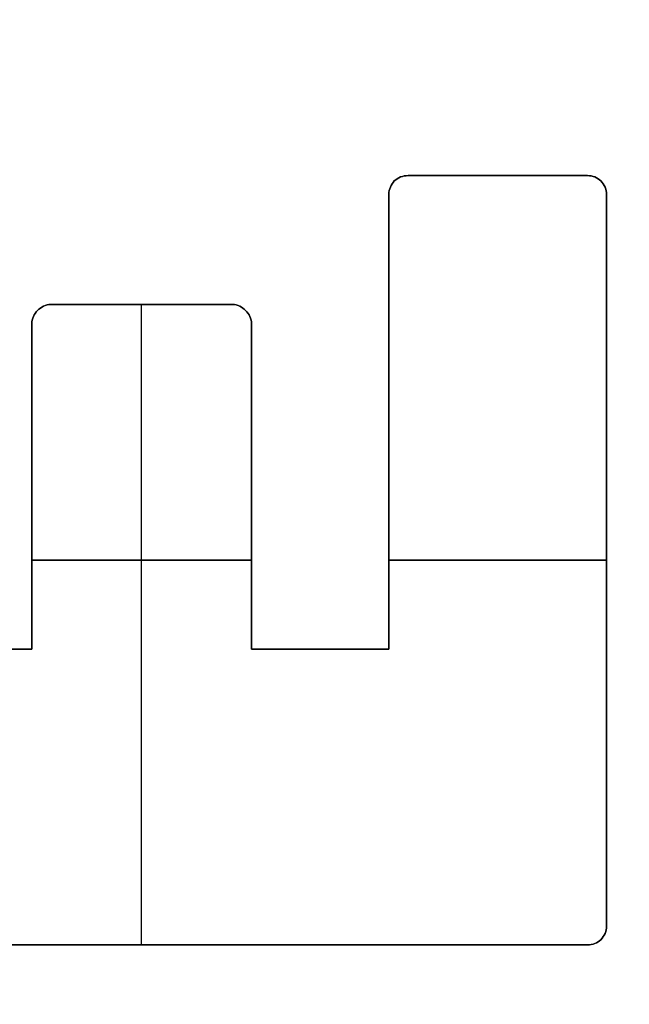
# Model space of a CAD drawing. Header units: millimetres. Extents: x -661 to 720, y -255 to 255.
# Tile 640 of 656: x -469.63 to -467.95, y -24.35 to -21.64. Entities that reach past the tile are written whole.
import ezdxf

# ---------------------------------------------------------------- set-up
doc = ezdxf.new("R2010")
doc.units = ezdxf.units.MM
doc.layers.add('Floreana 120', color=18, linetype='Continuous', true_color=0x000000)

msp = doc.modelspace()

# ---------------------------------------------------------------- linework, layer by layer
at = {"layer": 'Floreana 120', "color": 253, "true_color": 0x97aaae}
for p, q in [((-468.5603, -22.0645, -0.15), (-468.0664, -22.0645, -0.15)), ((-468.5603, -22.0645, -0.15), (-468.0664, -22.0645, -0.15)), ((-468.3134, -22.0645, -0.2), (-468.3134, -22.0645, -0.1)), ((-468.3134, -22.0645, -0.2), (-468.3134, -22.0645, -0.1)), ((-468.6132, -22.116, -0.15), (-468.6132, -23.368, -0.15)), ((-468.6132, -22.116, -0.15), (-468.6132, -23.368, -0.15)), ((-468.0144, -24.1312, -0.15), (-468.0144, -22.116, -0.15)), ((-468.0144, -24.1312, -0.15), (-468.0144, -22.116, -0.15)), ((-469.5432, -22.4195, -0.15), (-469.2934, -22.4195, -0.15)), ((-469.5432, -22.4195, -0.15), (-469.2934, -22.4195, -0.15)), ((-469.4183, -22.4195, -0.2), (-469.4183, -22.4195, -0.1)), ((-469.4183, -22.4195, -0.2), (-469.4183, -22.4195, -0.1)), ((-469.2936, -24.1829, -0.2), (-469.2936, -22.4195, -0.2)), ((-469.2936, -24.1829, -0.1), (-469.2936, -22.4195, -0.1)), ((-469.2936, -24.1829, -0.2), (-469.2936, -22.4195, -0.2)), ((-469.2936, -24.1829, -0.1), (-469.2936, -22.4195, -0.1)), ((-469.2934, -22.4195, -0.15), (-469.0436, -22.4195, -0.15)), ((-469.2934, -22.4195, -0.15), (-469.0436, -22.4195, -0.15)), ((-469.1685, -22.4195, -0.2), (-469.1685, -22.4195, -0.1)), ((-469.1685, -22.4195, -0.2), (-469.1685, -22.4195, -0.1)), ((-469.5954, -22.4723, -0.15), (-469.5954, -23.368, -0.15)), ((-469.5954, -22.4723, -0.15), (-469.5954, -23.368, -0.15)), ((-468.9911, -23.368, -0.15), (-468.9911, -22.4723, -0.15)), ((-468.9911, -23.368, -0.15), (-468.9911, -22.4723, -0.15)), ((-468.6132, -22.742, -0.2), (-468.6132, -22.742, -0.1)), ((-468.6132, -22.742, -0.2), (-468.6132, -22.742, -0.1)), ((-469.5954, -22.9201, -0.2), (-469.5954, -22.9201, -0.1)), ((-469.5954, -22.9201, -0.2), (-469.5954, -22.9201, -0.1)), ((-468.9911, -22.9201, -0.2), (-468.9911, -22.9201, -0.1)), ((-468.9911, -22.9201, -0.2), (-468.9911, -22.9201, -0.1)), ((-468.9911, -23.1237, -0.2), (-469.5954, -23.1237, -0.2)), ((-469.5954, -23.1237, -0.1), (-468.9911, -23.1237, -0.1)), ((-468.9911, -23.1237, -0.2), (-469.5954, -23.1237, -0.2)), ((-469.5954, -23.1237, -0.1), (-468.9911, -23.1237, -0.1)), ((-468.0144, -23.1237, -0.2), (-468.6132, -23.1237, -0.2)), ((-468.6132, -23.1237, -0.1), (-468.0144, -23.1237, -0.1)), ((-468.0144, -23.1237, -0.2), (-468.6132, -23.1237, -0.2)), ((-468.6132, -23.1237, -0.1), (-468.0144, -23.1237, -0.1)), ((-468.0144, -23.1236, -0.2), (-468.0144, -23.1236, -0.1)), ((-468.0144, -23.1236, -0.2), (-468.0144, -23.1236, -0.1)), ((-469.9736, -23.368, -0.15), (-469.5954, -23.368, -0.15)), ((-469.9736, -23.368, -0.15), (-469.5954, -23.368, -0.15)), ((-468.9911, -23.368, -0.15), (-468.6132, -23.368, -0.15)), ((-468.9911, -23.368, -0.15), (-468.6132, -23.368, -0.15)), ((-468.8021, -23.368, -0.2), (-468.8021, -23.368, -0.1)), ((-468.8021, -23.368, -0.2), (-468.8021, -23.368, -0.1)), ((-470.5205, -24.1829, -0.15), (-469.2934, -24.1829, -0.15)), ((-470.5205, -24.1829, -0.15), (-469.2934, -24.1829, -0.15)), ((-469.2934, -24.1829, -0.15), (-468.0664, -24.1829, -0.15)), ((-469.2934, -24.1829, -0.15), (-468.0664, -24.1829, -0.15)), ((-468.6799, -24.1829, -0.1), (-468.6799, -24.1829, -0.2)), ((-468.6799, -24.1829, -0.1), (-468.6799, -24.1829, -0.2))]:
    msp.add_line(p, q, dxfattribs=at)
at = {"layer": 'Floreana 120', "color": 250, "true_color": 0x282421}
for points, knots in [([(-652.0296, -251, 10), (-475.5296, -251, 10), (-299.0296, -251, 10), (-294.0296, -251, 10), (-294.0296, -246, 10), (-294.0296, 0, 10), (-294.0296, 246, 10), (-294.0296, 251, 10), (-299.0296, 251, 10), (-475.5296, 251, 10), (-652.0296, 251, 10), (-657.0296, 251, 10), (-657.0296, 246, 10), (-657.0296, 0, 10), (-657.0296, -246, 10), (-657.0296, -251, 10), (-652.0296, -251, 10)], [0, 0, 0, 353, 353, 363, 363, 855, 855, 865, 865, 1218, 1218, 1228, 1228, 1720, 1720, 1730, 1730, 1730]), ([(-294.0296, 246), (-294.0296, 0), (-294.0296, -246), (-294.0296, -251), (-299.0296, -251), (-475.5296, -251), (-652.0296, -251), (-657.0296, -251), (-657.0296, -246), (-657.0296, 0), (-657.0296, 246), (-657.0296, 251), (-652.0296, 251), (-475.5296, 251), (-299.0296, 251), (-294.0296, 251), (-294.0296, 246)], [0, 0, 0, 492, 492, 502, 502, 855, 855, 865, 865, 1357, 1357, 1367, 1367, 1720, 1720, 1730, 1730, 1730])]:
    msp.add_rational_spline(points, [1, 1, 1, 0.707106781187, 1, 1, 1, 0.707106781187, 1, 1, 1, 0.707106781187, 1, 1, 1, 0.707106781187, 1], degree=2, knots=knots, dxfattribs=at)
at = {"layer": 'Floreana 120', "color": 253, "true_color": 0x97aaae}
for points in [[(-482.5296, -39.5), (-475.5296, -39.5), (-468.5296, -39.5), (-465.5296, -39.5), (-465.5296, -36.5), (-465.5296, 0), (-465.5296, 36.5), (-465.5296, 39.5), (-468.5296, 39.5), (-475.5296, 39.5), (-482.5296, 39.5), (-485.5296, 39.5), (-485.5296, 36.5), (-485.5296, 0), (-485.5296, -36.5), (-485.5296, -39.5), (-482.5296, -39.5)], [(-468.5296, -39.5, -0.1), (-475.5296, -39.5, -0.1), (-482.5296, -39.5, -0.1), (-485.5296, -39.5, -0.1), (-485.5296, -36.5, -0.1), (-485.5296, 0, -0.1), (-485.5296, 36.5, -0.1), (-485.5296, 39.5, -0.1), (-482.5296, 39.5, -0.1), (-475.5296, 39.5, -0.1), (-468.5296, 39.5, -0.1), (-465.5296, 39.5, -0.1), (-465.5296, 36.5, -0.1), (-465.5296, 0, -0.1), (-465.5296, -36.5, -0.1), (-465.5296, -39.5, -0.1), (-468.5296, -39.5, -0.1)]]:
    msp.add_rational_spline(points, [1, 1, 1, 0.707106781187, 1, 1, 1, 0.707106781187, 1, 1, 1, 0.707106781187, 1, 1, 1, 0.707106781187, 1], degree=2, knots=[0, 0, 0, 14, 14, 20, 20, 93, 93, 99, 99, 113, 113, 119, 119, 192, 192, 198, 198, 198], dxfattribs=at)
for points, knots in [([(-470.5727, -24.1312, -0.2), (-470.5727, -23.4595, -0.2), (-470.5727, -22.7878, -0.2), (-470.5727, -22.116, -0.2), (-470.5727, -22.1033, -0.2), (-470.5681, -22.0895, -0.2), (-470.5574, -22.0793, -0.2), (-470.5483, -22.0697, -0.2), (-470.5348, -22.0645, -0.2), (-470.5205, -22.0645, -0.2), (-470.3556, -22.0645, -0.2), (-470.1906, -22.0645, -0.2), (-470.0257, -22.0645, -0.2), (-470.0122, -22.0645, -0.2), (-469.9988, -22.0697, -0.2), (-469.9888, -22.0793, -0.2), (-469.9798, -22.0895, -0.2), (-469.9736, -22.1033, -0.2), (-469.9736, -22.116, -0.2), (-469.9736, -22.5334, -0.2), (-469.9736, -22.9507, -0.2), (-469.9736, -23.368, -0.2), (-469.8475, -23.368, -0.2), (-469.7215, -23.368, -0.2), (-469.5954, -23.368, -0.2), (-469.5954, -23.0694, -0.2), (-469.5954, -22.7708, -0.2), (-469.5954, -22.4723, -0.2), (-469.5954, -22.4585, -0.2), (-469.5895, -22.4457, -0.2), (-469.58, -22.4363, -0.2), (-469.5699, -22.4256, -0.2), (-469.5575, -22.4195, -0.2), (-469.5432, -22.4195, -0.2), (-469.4599, -22.4195, -0.2), (-469.3767, -22.4195, -0.2), (-469.2934, -22.4195, -0.2), (-469.2101, -22.4195, -0.2), (-469.1269, -22.4195, -0.2), (-469.0436, -22.4195, -0.2), (-469.0293, -22.4195, -0.2), (-469.0162, -22.4256, -0.2), (-469.0075, -22.4363, -0.2), (-468.9973, -22.4457, -0.2), (-468.9911, -22.4585, -0.2), (-468.9911, -22.4723, -0.2), (-468.9911, -22.7708, -0.2), (-468.9911, -23.0694, -0.2), (-468.9911, -23.368, -0.2), (-468.8651, -23.368, -0.2), (-468.7391, -23.368, -0.2), (-468.6132, -23.368, -0.2), (-468.6132, -22.9507, -0.2), (-468.6132, -22.5334, -0.2), (-468.6132, -22.116, -0.2), (-468.6132, -22.1023, -0.2), (-468.607, -22.0895, -0.2), (-468.5982, -22.0793, -0.2), (-468.588, -22.0697, -0.2), (-468.5749, -22.0645, -0.2), (-468.5603, -22.0645, -0.2), (-468.3957, -22.0645, -0.2), (-468.2311, -22.0645, -0.2), (-468.0664, -22.0645, -0.2), (-468.0527, -22.0645, -0.2), (-468.0387, -22.0697, -0.2), (-468.0301, -22.0793, -0.2), (-468.0198, -22.0895, -0.2), (-468.0144, -22.1033, -0.2), (-468.0144, -22.116, -0.2), (-468.0144, -22.7878, -0.2), (-468.0144, -23.4595, -0.2), (-468.0144, -24.1312, -0.2), (-468.0144, -24.1449, -0.2), (-468.0198, -24.1576, -0.2), (-468.0301, -24.1686, -0.2), (-468.0387, -24.1774, -0.2), (-468.0527, -24.1829, -0.2), (-468.0664, -24.1829, -0.2), (-468.4754, -24.1829, -0.2), (-468.8844, -24.1829, -0.2), (-469.2934, -24.1829, -0.2), (-469.7025, -24.1829, -0.2), (-470.1115, -24.1829, -0.2), (-470.5205, -24.1829, -0.2), (-470.5348, -24.1829, -0.2), (-470.5483, -24.1774, -0.2), (-470.5574, -24.1686, -0.2), (-470.5681, -24.1576, -0.2), (-470.5727, -24.1449, -0.2), (-470.5727, -24.1312, -0.2)], [0, 0, 0, 0, 2.01521, 2.01521, 2.01521, 2.057243, 2.057243, 2.057243, 2.099217, 2.099217, 2.099217, 2.594106, 2.594106, 2.594106, 2.635824, 2.635824, 2.635824, 2.677229, 2.677229, 2.677229, 3.929178, 3.929178, 3.929178, 4.30745, 4.30745, 4.30745, 5.203175, 5.203175, 5.203175, 5.244382, 5.244382, 5.244382, 5.287212, 5.287212, 5.287212, 5.536981, 5.536981, 5.536981, 5.786751, 5.786751, 5.786751, 5.829289, 5.829289, 5.829289, 5.871139, 5.871139, 5.871139, 6.766864, 6.766864, 6.766864, 7.144792, 7.144792, 7.144792, 8.39674, 8.39674, 8.39674, 8.438129, 8.438129, 8.438129, 8.480857, 8.480857, 8.480857, 8.974712, 8.974712, 8.974712, 9.016303, 9.016303, 9.016303, 9.058324, 9.058324, 9.058324, 11.073533, 11.073533, 11.073533, 11.116073, 11.116073, 11.116073, 11.157158, 11.157158, 11.157158, 12.38413, 12.38413, 12.38413, 13.611274, 13.611274, 13.611274, 13.652763, 13.652763, 13.652763, 13.695289, 13.695289, 13.695289, 13.695289]), ([(-470.5727, -24.1312, -0.1), (-470.5727, -24.1449, -0.1), (-470.5681, -24.1576, -0.1), (-470.5574, -24.1686, -0.1), (-470.5483, -24.1774, -0.1), (-470.5348, -24.1829, -0.1), (-470.5205, -24.1829, -0.1), (-470.1115, -24.1829, -0.1), (-469.7025, -24.1829, -0.1), (-469.2934, -24.1829, -0.1), (-468.8844, -24.1829, -0.1), (-468.4754, -24.1829, -0.1), (-468.0664, -24.1829, -0.1), (-468.0527, -24.1829, -0.1), (-468.0387, -24.1774, -0.1), (-468.0301, -24.1686, -0.1), (-468.0198, -24.1576, -0.1), (-468.0144, -24.1449, -0.1), (-468.0144, -24.1312, -0.1), (-468.0144, -23.4595, -0.1), (-468.0144, -22.7878, -0.1), (-468.0144, -22.116, -0.1), (-468.0144, -22.1033, -0.1), (-468.0198, -22.0895, -0.1), (-468.0301, -22.0793, -0.1), (-468.0387, -22.0697, -0.1), (-468.0527, -22.0645, -0.1), (-468.0664, -22.0645, -0.1), (-468.2311, -22.0645, -0.1), (-468.3957, -22.0645, -0.1), (-468.5603, -22.0645, -0.1), (-468.5749, -22.0645, -0.1), (-468.588, -22.0697, -0.1), (-468.5982, -22.0793, -0.1), (-468.607, -22.0895, -0.1), (-468.6132, -22.1023, -0.1), (-468.6132, -22.116, -0.1), (-468.6132, -22.5334, -0.1), (-468.6132, -22.9507, -0.1), (-468.6132, -23.368, -0.1), (-468.7391, -23.368, -0.1), (-468.8651, -23.368, -0.1), (-468.9911, -23.368, -0.1), (-468.9911, -23.0694, -0.1), (-468.9911, -22.7708, -0.1), (-468.9911, -22.4723, -0.1), (-468.9911, -22.4585, -0.1), (-468.9973, -22.4457, -0.1), (-469.0075, -22.4363, -0.1), (-469.0162, -22.4256, -0.1), (-469.0293, -22.4195, -0.1), (-469.0436, -22.4195, -0.1), (-469.1269, -22.4195, -0.1), (-469.2101, -22.4195, -0.1), (-469.2934, -22.4195, -0.1), (-469.3767, -22.4195, -0.1), (-469.4599, -22.4195, -0.1), (-469.5432, -22.4195, -0.1), (-469.5575, -22.4195, -0.1), (-469.5699, -22.4256, -0.1), (-469.58, -22.4363, -0.1), (-469.5895, -22.4457, -0.1), (-469.5954, -22.4585, -0.1), (-469.5954, -22.4723, -0.1), (-469.5954, -22.7708, -0.1), (-469.5954, -23.0694, -0.1), (-469.5954, -23.368, -0.1), (-469.7215, -23.368, -0.1), (-469.8475, -23.368, -0.1), (-469.9736, -23.368, -0.1), (-469.9736, -22.9507, -0.1), (-469.9736, -22.5334, -0.1), (-469.9736, -22.116, -0.1), (-469.9736, -22.1033, -0.1), (-469.9798, -22.0895, -0.1), (-469.9888, -22.0793, -0.1), (-469.9988, -22.0697, -0.1), (-470.0122, -22.0645, -0.1), (-470.0257, -22.0645, -0.1), (-470.1906, -22.0645, -0.1), (-470.3556, -22.0645, -0.1), (-470.5205, -22.0645, -0.1), (-470.5348, -22.0645, -0.1), (-470.5483, -22.0697, -0.1), (-470.5574, -22.0793, -0.1), (-470.5681, -22.0895, -0.1), (-470.5727, -22.1033, -0.1), (-470.5727, -22.116, -0.1), (-470.5727, -22.7878, -0.1), (-470.5727, -23.4595, -0.1), (-470.5727, -24.1312, -0.1)], [0, 0, 0, 0, 0.042526, 0.042526, 0.042526, 0.084016, 0.084016, 0.084016, 1.311159, 1.311159, 1.311159, 2.538131, 2.538131, 2.538131, 2.579216, 2.579216, 2.579216, 2.621756, 2.621756, 2.621756, 4.636966, 4.636966, 4.636966, 4.678986, 4.678986, 4.678986, 4.720577, 4.720577, 4.720577, 5.214432, 5.214432, 5.214432, 5.25716, 5.25716, 5.25716, 5.298549, 5.298549, 5.298549, 6.550498, 6.550498, 6.550498, 6.928425, 6.928425, 6.928425, 7.82415, 7.82415, 7.82415, 7.866, 7.866, 7.866, 7.908539, 7.908539, 7.908539, 8.158308, 8.158308, 8.158308, 8.408078, 8.408078, 8.408078, 8.450908, 8.450908, 8.450908, 8.492114, 8.492114, 8.492114, 9.38784, 9.38784, 9.38784, 9.766111, 9.766111, 9.766111, 11.01806, 11.01806, 11.01806, 11.059465, 11.059465, 11.059465, 11.101184, 11.101184, 11.101184, 11.596072, 11.596072, 11.596072, 11.638046, 11.638046, 11.638046, 11.680079, 11.680079, 11.680079, 13.695289, 13.695289, 13.695289, 13.695289]), ([(-470.5727, -24.1312, -0.2), (-470.5727, -23.4595, -0.2), (-470.5727, -22.7878, -0.2), (-470.5727, -22.116, -0.2), (-470.5727, -22.1033, -0.2), (-470.5681, -22.0895, -0.2), (-470.5574, -22.0793, -0.2), (-470.5483, -22.0697, -0.2), (-470.5348, -22.0645, -0.2), (-470.5205, -22.0645, -0.2), (-470.3556, -22.0645, -0.2), (-470.1906, -22.0645, -0.2), (-470.0257, -22.0645, -0.2), (-470.0122, -22.0645, -0.2), (-469.9988, -22.0697, -0.2), (-469.9888, -22.0793, -0.2), (-469.9798, -22.0895, -0.2), (-469.9736, -22.1033, -0.2), (-469.9736, -22.116, -0.2), (-469.9736, -22.5334, -0.2), (-469.9736, -22.9507, -0.2), (-469.9736, -23.368, -0.2), (-469.8475, -23.368, -0.2), (-469.7215, -23.368, -0.2), (-469.5954, -23.368, -0.2), (-469.5954, -23.0694, -0.2), (-469.5954, -22.7708, -0.2), (-469.5954, -22.4723, -0.2), (-469.5954, -22.4585, -0.2), (-469.5895, -22.4457, -0.2), (-469.58, -22.4363, -0.2), (-469.5699, -22.4256, -0.2), (-469.5575, -22.4195, -0.2), (-469.5432, -22.4195, -0.2), (-469.4599, -22.4195, -0.2), (-469.3767, -22.4195, -0.2), (-469.2934, -22.4195, -0.2), (-469.2101, -22.4195, -0.2), (-469.1269, -22.4195, -0.2), (-469.0436, -22.4195, -0.2), (-469.0293, -22.4195, -0.2), (-469.0162, -22.4256, -0.2), (-469.0075, -22.4363, -0.2), (-468.9973, -22.4457, -0.2), (-468.9911, -22.4585, -0.2), (-468.9911, -22.4723, -0.2), (-468.9911, -22.7708, -0.2), (-468.9911, -23.0694, -0.2), (-468.9911, -23.368, -0.2), (-468.8651, -23.368, -0.2), (-468.7391, -23.368, -0.2), (-468.6132, -23.368, -0.2), (-468.6132, -22.9507, -0.2), (-468.6132, -22.5334, -0.2), (-468.6132, -22.116, -0.2), (-468.6132, -22.1023, -0.2), (-468.607, -22.0895, -0.2), (-468.5982, -22.0793, -0.2), (-468.588, -22.0697, -0.2), (-468.5749, -22.0645, -0.2), (-468.5603, -22.0645, -0.2), (-468.3957, -22.0645, -0.2), (-468.2311, -22.0645, -0.2), (-468.0664, -22.0645, -0.2), (-468.0527, -22.0645, -0.2), (-468.0387, -22.0697, -0.2), (-468.0301, -22.0793, -0.2), (-468.0198, -22.0895, -0.2), (-468.0144, -22.1033, -0.2), (-468.0144, -22.116, -0.2), (-468.0144, -22.7878, -0.2), (-468.0144, -23.4595, -0.2), (-468.0144, -24.1312, -0.2), (-468.0144, -24.1449, -0.2), (-468.0198, -24.1576, -0.2), (-468.0301, -24.1686, -0.2), (-468.0387, -24.1774, -0.2), (-468.0527, -24.1829, -0.2), (-468.0664, -24.1829, -0.2), (-468.4754, -24.1829, -0.2), (-468.8844, -24.1829, -0.2), (-469.2934, -24.1829, -0.2), (-469.7025, -24.1829, -0.2), (-470.1115, -24.1829, -0.2), (-470.5205, -24.1829, -0.2), (-470.5348, -24.1829, -0.2), (-470.5483, -24.1774, -0.2), (-470.5574, -24.1686, -0.2), (-470.5681, -24.1576, -0.2), (-470.5727, -24.1449, -0.2), (-470.5727, -24.1312, -0.2)], [0, 0, 0, 0, 2.01521, 2.01521, 2.01521, 2.057243, 2.057243, 2.057243, 2.099217, 2.099217, 2.099217, 2.594106, 2.594106, 2.594106, 2.635824, 2.635824, 2.635824, 2.677229, 2.677229, 2.677229, 3.929178, 3.929178, 3.929178, 4.30745, 4.30745, 4.30745, 5.203175, 5.203175, 5.203175, 5.244382, 5.244382, 5.244382, 5.287212, 5.287212, 5.287212, 5.536981, 5.536981, 5.536981, 5.786751, 5.786751, 5.786751, 5.829289, 5.829289, 5.829289, 5.871139, 5.871139, 5.871139, 6.766864, 6.766864, 6.766864, 7.144792, 7.144792, 7.144792, 8.39674, 8.39674, 8.39674, 8.438129, 8.438129, 8.438129, 8.480857, 8.480857, 8.480857, 8.974712, 8.974712, 8.974712, 9.016303, 9.016303, 9.016303, 9.058324, 9.058324, 9.058324, 11.073533, 11.073533, 11.073533, 11.116073, 11.116073, 11.116073, 11.157158, 11.157158, 11.157158, 12.38413, 12.38413, 12.38413, 13.611274, 13.611274, 13.611274, 13.652763, 13.652763, 13.652763, 13.695289, 13.695289, 13.695289, 13.695289]), ([(-470.5727, -24.1312, -0.1), (-470.5727, -24.1449, -0.1), (-470.5681, -24.1576, -0.1), (-470.5574, -24.1686, -0.1), (-470.5483, -24.1774, -0.1), (-470.5348, -24.1829, -0.1), (-470.5205, -24.1829, -0.1), (-470.1115, -24.1829, -0.1), (-469.7025, -24.1829, -0.1), (-469.2934, -24.1829, -0.1), (-468.8844, -24.1829, -0.1), (-468.4754, -24.1829, -0.1), (-468.0664, -24.1829, -0.1), (-468.0527, -24.1829, -0.1), (-468.0387, -24.1774, -0.1), (-468.0301, -24.1686, -0.1), (-468.0198, -24.1576, -0.1), (-468.0144, -24.1449, -0.1), (-468.0144, -24.1312, -0.1), (-468.0144, -23.4595, -0.1), (-468.0144, -22.7878, -0.1), (-468.0144, -22.116, -0.1), (-468.0144, -22.1033, -0.1), (-468.0198, -22.0895, -0.1), (-468.0301, -22.0793, -0.1), (-468.0387, -22.0697, -0.1), (-468.0527, -22.0645, -0.1), (-468.0664, -22.0645, -0.1), (-468.2311, -22.0645, -0.1), (-468.3957, -22.0645, -0.1), (-468.5603, -22.0645, -0.1), (-468.5749, -22.0645, -0.1), (-468.588, -22.0697, -0.1), (-468.5982, -22.0793, -0.1), (-468.607, -22.0895, -0.1), (-468.6132, -22.1023, -0.1), (-468.6132, -22.116, -0.1), (-468.6132, -22.5334, -0.1), (-468.6132, -22.9507, -0.1), (-468.6132, -23.368, -0.1), (-468.7391, -23.368, -0.1), (-468.8651, -23.368, -0.1), (-468.9911, -23.368, -0.1), (-468.9911, -23.0694, -0.1), (-468.9911, -22.7708, -0.1), (-468.9911, -22.4723, -0.1), (-468.9911, -22.4585, -0.1), (-468.9973, -22.4457, -0.1), (-469.0075, -22.4363, -0.1), (-469.0162, -22.4256, -0.1), (-469.0293, -22.4195, -0.1), (-469.0436, -22.4195, -0.1), (-469.1269, -22.4195, -0.1), (-469.2101, -22.4195, -0.1), (-469.2934, -22.4195, -0.1), (-469.3767, -22.4195, -0.1), (-469.4599, -22.4195, -0.1), (-469.5432, -22.4195, -0.1), (-469.5575, -22.4195, -0.1), (-469.5699, -22.4256, -0.1), (-469.58, -22.4363, -0.1), (-469.5895, -22.4457, -0.1), (-469.5954, -22.4585, -0.1), (-469.5954, -22.4723, -0.1), (-469.5954, -22.7708, -0.1), (-469.5954, -23.0694, -0.1), (-469.5954, -23.368, -0.1), (-469.7215, -23.368, -0.1), (-469.8475, -23.368, -0.1), (-469.9736, -23.368, -0.1), (-469.9736, -22.9507, -0.1), (-469.9736, -22.5334, -0.1), (-469.9736, -22.116, -0.1), (-469.9736, -22.1033, -0.1), (-469.9798, -22.0895, -0.1), (-469.9888, -22.0793, -0.1), (-469.9988, -22.0697, -0.1), (-470.0122, -22.0645, -0.1), (-470.0257, -22.0645, -0.1), (-470.1906, -22.0645, -0.1), (-470.3556, -22.0645, -0.1), (-470.5205, -22.0645, -0.1), (-470.5348, -22.0645, -0.1), (-470.5483, -22.0697, -0.1), (-470.5574, -22.0793, -0.1), (-470.5681, -22.0895, -0.1), (-470.5727, -22.1033, -0.1), (-470.5727, -22.116, -0.1), (-470.5727, -22.7878, -0.1), (-470.5727, -23.4595, -0.1), (-470.5727, -24.1312, -0.1)], [0, 0, 0, 0, 0.042526, 0.042526, 0.042526, 0.084016, 0.084016, 0.084016, 1.311159, 1.311159, 1.311159, 2.538131, 2.538131, 2.538131, 2.579216, 2.579216, 2.579216, 2.621756, 2.621756, 2.621756, 4.636966, 4.636966, 4.636966, 4.678986, 4.678986, 4.678986, 4.720577, 4.720577, 4.720577, 5.214432, 5.214432, 5.214432, 5.25716, 5.25716, 5.25716, 5.298549, 5.298549, 5.298549, 6.550498, 6.550498, 6.550498, 6.928425, 6.928425, 6.928425, 7.82415, 7.82415, 7.82415, 7.866, 7.866, 7.866, 7.908539, 7.908539, 7.908539, 8.158308, 8.158308, 8.158308, 8.408078, 8.408078, 8.408078, 8.450908, 8.450908, 8.450908, 8.492114, 8.492114, 8.492114, 9.38784, 9.38784, 9.38784, 9.766111, 9.766111, 9.766111, 11.01806, 11.01806, 11.01806, 11.059465, 11.059465, 11.059465, 11.101184, 11.101184, 11.101184, 11.596072, 11.596072, 11.596072, 11.638046, 11.638046, 11.638046, 11.680079, 11.680079, 11.680079, 13.695289, 13.695289, 13.695289, 13.695289])]:
    msp.add_open_spline(points, degree=3, knots=knots, dxfattribs=at)
for points, degree in [([(-468.5603, -22.0645, -0.2), (-468.5749, -22.0645, -0.2), (-468.588, -22.0697, -0.2), (-468.5982, -22.0793, -0.2)], 3), ([(-468.5982, -22.0793, -0.1), (-468.588, -22.0697, -0.1), (-468.5749, -22.0645, -0.1), (-468.5603, -22.0645, -0.1)], 3), ([(-468.5603, -22.0645, -0.15), (-468.5749, -22.0645, -0.15), (-468.588, -22.0697, -0.15), (-468.5982, -22.0793, -0.15)], 3), ([(-468.5603, -22.0645, -0.2), (-468.5749, -22.0645, -0.2), (-468.588, -22.0697, -0.2), (-468.5982, -22.0793, -0.2)], 3), ([(-468.5982, -22.0793, -0.1), (-468.588, -22.0697, -0.1), (-468.5749, -22.0645, -0.1), (-468.5603, -22.0645, -0.1)], 3), ([(-468.5603, -22.0645, -0.15), (-468.5749, -22.0645, -0.15), (-468.588, -22.0697, -0.15), (-468.5982, -22.0793, -0.15)], 3), ([(-468.5809, -22.0683, -0.1), (-468.5809, -22.0683, -0.15), (-468.5809, -22.0683, -0.2)], 2), ([(-468.5809, -22.0683, -0.1), (-468.5809, -22.0683, -0.15), (-468.5809, -22.0683, -0.2)], 2), ([(-468.5603, -22.0645, -0.1), (-468.5603, -22.0645, -0.15), (-468.5603, -22.0645, -0.2)], 2), ([(-468.5603, -22.0645, -0.1), (-468.5603, -22.0645, -0.15), (-468.5603, -22.0645, -0.2)], 2), ([(-468.0664, -22.0645, -0.2), (-468.3134, -22.0645, -0.2), (-468.5603, -22.0645, -0.2)], 2), ([(-468.5603, -22.0645, -0.2), (-468.5603, -22.0645, -0.15), (-468.5603, -22.0645, -0.1)], 2), ([(-468.5603, -22.0645, -0.1), (-468.3134, -22.0645, -0.1), (-468.0664, -22.0645, -0.1)], 2), ([(-468.0664, -22.0645, -0.2), (-468.3134, -22.0645, -0.2), (-468.5603, -22.0645, -0.2)], 2), ([(-468.5603, -22.0645, -0.2), (-468.5603, -22.0645, -0.15), (-468.5603, -22.0645, -0.1)], 2), ([(-468.5603, -22.0645, -0.1), (-468.3134, -22.0645, -0.1), (-468.0664, -22.0645, -0.1)], 2), ([(-468.0301, -22.0793, -0.2), (-468.0387, -22.0697, -0.2), (-468.0527, -22.0645, -0.2), (-468.0664, -22.0645, -0.2)], 3), ([(-468.0664, -22.0645, -0.2), (-468.0664, -22.0645, -0.15), (-468.0664, -22.0645, -0.1)], 2), ([(-468.0664, -22.0645, -0.1), (-468.0527, -22.0645, -0.1), (-468.0387, -22.0697, -0.1), (-468.0301, -22.0793, -0.1)], 3), ([(-468.0301, -22.0793, -0.15), (-468.0387, -22.0697, -0.15), (-468.0527, -22.0645, -0.15), (-468.0664, -22.0645, -0.15)], 3), ([(-468.0301, -22.0793, -0.2), (-468.0387, -22.0697, -0.2), (-468.0527, -22.0645, -0.2), (-468.0664, -22.0645, -0.2)], 3), ([(-468.0664, -22.0645, -0.2), (-468.0664, -22.0645, -0.15), (-468.0664, -22.0645, -0.1)], 2), ([(-468.0664, -22.0645, -0.1), (-468.0527, -22.0645, -0.1), (-468.0387, -22.0697, -0.1), (-468.0301, -22.0793, -0.1)], 3), ([(-468.0301, -22.0793, -0.15), (-468.0387, -22.0697, -0.15), (-468.0527, -22.0645, -0.15), (-468.0664, -22.0645, -0.15)], 3), ([(-468.0664, -22.0645, -0.1), (-468.0664, -22.0645, -0.15), (-468.0664, -22.0645, -0.2)], 2), ([(-468.0664, -22.0645, -0.1), (-468.0664, -22.0645, -0.15), (-468.0664, -22.0645, -0.2)], 2), ([(-468.0463, -22.0683, -0.1), (-468.0463, -22.0683, -0.15), (-468.0463, -22.0683, -0.2)], 2), ([(-468.0463, -22.0683, -0.1), (-468.0463, -22.0683, -0.15), (-468.0463, -22.0683, -0.2)], 2), ([(-468.5982, -22.0793, -0.2), (-468.607, -22.0895, -0.2), (-468.6132, -22.1023, -0.2), (-468.6132, -22.116, -0.2)], 3), ([(-468.6132, -22.116, -0.1), (-468.6132, -22.1023, -0.1), (-468.607, -22.0895, -0.1), (-468.5982, -22.0793, -0.1)], 3), ([(-468.5982, -22.0793, -0.15), (-468.607, -22.0895, -0.15), (-468.6132, -22.1023, -0.15), (-468.6132, -22.116, -0.15)], 3), ([(-468.5982, -22.0793, -0.2), (-468.607, -22.0895, -0.2), (-468.6132, -22.1023, -0.2), (-468.6132, -22.116, -0.2)], 3), ([(-468.6132, -22.116, -0.1), (-468.6132, -22.1023, -0.1), (-468.607, -22.0895, -0.1), (-468.5982, -22.0793, -0.1)], 3), ([(-468.5982, -22.0793, -0.15), (-468.607, -22.0895, -0.15), (-468.6132, -22.1023, -0.15), (-468.6132, -22.116, -0.15)], 3), ([(-468.5982, -22.0793, -0.1), (-468.5982, -22.0793, -0.15), (-468.5982, -22.0793, -0.2)], 2), ([(-468.5982, -22.0793, -0.2), (-468.5982, -22.0793, -0.15), (-468.5982, -22.0793, -0.1)], 2), ([(-468.5982, -22.0793, -0.2), (-468.5982, -22.0793, -0.15), (-468.5982, -22.0793, -0.1)], 2), ([(-468.5982, -22.0793, -0.1), (-468.5982, -22.0793, -0.15), (-468.5982, -22.0793, -0.2)], 2), ([(-468.0144, -22.116, -0.2), (-468.0144, -22.1033, -0.2), (-468.0198, -22.0895, -0.2), (-468.0301, -22.0793, -0.2)], 3), ([(-468.0301, -22.0793, -0.2), (-468.0301, -22.0793, -0.15), (-468.0301, -22.0793, -0.1)], 2), ([(-468.0301, -22.0793, -0.1), (-468.0198, -22.0895, -0.1), (-468.0144, -22.1033, -0.1), (-468.0144, -22.116, -0.1)], 3), ([(-468.0144, -22.116, -0.15), (-468.0144, -22.1033, -0.15), (-468.0198, -22.0895, -0.15), (-468.0301, -22.0793, -0.15)], 3), ([(-468.0301, -22.0793, -0.1), (-468.0301, -22.0793, -0.15), (-468.0301, -22.0793, -0.2)], 2), ([(-468.0301, -22.0793, -0.1), (-468.0301, -22.0793, -0.15), (-468.0301, -22.0793, -0.2)], 2), ([(-468.0144, -22.116, -0.2), (-468.0144, -22.1033, -0.2), (-468.0198, -22.0895, -0.2), (-468.0301, -22.0793, -0.2)], 3), ([(-468.0301, -22.0793, -0.2), (-468.0301, -22.0793, -0.15), (-468.0301, -22.0793, -0.1)], 2), ([(-468.0301, -22.0793, -0.1), (-468.0198, -22.0895, -0.1), (-468.0144, -22.1033, -0.1), (-468.0144, -22.116, -0.1)], 3), ([(-468.0144, -22.116, -0.15), (-468.0144, -22.1033, -0.15), (-468.0198, -22.0895, -0.15), (-468.0301, -22.0793, -0.15)], 3), ([(-468.6132, -22.116, -0.2), (-468.6132, -22.116, -0.15), (-468.6132, -22.116, -0.1)], 2), ([(-468.6132, -23.368, -0.1), (-468.6132, -22.742, -0.1), (-468.6132, -22.116, -0.1)], 2), ([(-468.6132, -22.116, -0.1), (-468.6132, -22.116, -0.15), (-468.6132, -22.116, -0.2)], 2), ([(-468.6132, -22.116, -0.2), (-468.6132, -22.742, -0.2), (-468.6132, -23.368, -0.2)], 2), ([(-468.6132, -22.116, -0.2), (-468.6132, -22.116, -0.15), (-468.6132, -22.116, -0.1)], 2), ([(-468.6132, -23.368, -0.1), (-468.6132, -22.742, -0.1), (-468.6132, -22.116, -0.1)], 2), ([(-468.6132, -22.116, -0.1), (-468.6132, -22.116, -0.15), (-468.6132, -22.116, -0.2)], 2), ([(-468.6132, -22.116, -0.2), (-468.6132, -22.742, -0.2), (-468.6132, -23.368, -0.2)], 2), ([(-468.609, -22.0963, -0.1), (-468.609, -22.0963, -0.15), (-468.609, -22.0963, -0.2)], 2), ([(-468.609, -22.0963, -0.1), (-468.609, -22.0963, -0.15), (-468.609, -22.0963, -0.2)], 2), ([(-468.0184, -22.0967, -0.1), (-468.0184, -22.0967, -0.15), (-468.0184, -22.0967, -0.2)], 2), ([(-468.0184, -22.0967, -0.1), (-468.0184, -22.0967, -0.15), (-468.0184, -22.0967, -0.2)], 2), ([(-468.0144, -22.116, -0.1), (-468.0144, -22.116, -0.15), (-468.0144, -22.116, -0.2)], 2), ([(-468.0144, -22.116, -0.1), (-468.0144, -23.1236, -0.1), (-468.0144, -24.1312, -0.1)], 2), ([(-468.0144, -24.1312, -0.2), (-468.0144, -23.1236, -0.2), (-468.0144, -22.116, -0.2)], 2), ([(-468.0144, -22.116, -0.2), (-468.0144, -22.116, -0.15), (-468.0144, -22.116, -0.1)], 2), ([(-468.0144, -22.116, -0.1), (-468.0144, -22.116, -0.15), (-468.0144, -22.116, -0.2)], 2), ([(-468.0144, -22.116, -0.1), (-468.0144, -23.1236, -0.1), (-468.0144, -24.1312, -0.1)], 2), ([(-468.0144, -24.1312, -0.2), (-468.0144, -23.1236, -0.2), (-468.0144, -22.116, -0.2)], 2), ([(-468.0144, -22.116, -0.2), (-468.0144, -22.116, -0.15), (-468.0144, -22.116, -0.1)], 2), ([(-469.5432, -22.4195, -0.2), (-469.5575, -22.4195, -0.2), (-469.5699, -22.4256, -0.2), (-469.58, -22.4363, -0.2)], 3), ([(-469.58, -22.4363, -0.1), (-469.5699, -22.4256, -0.1), (-469.5575, -22.4195, -0.1), (-469.5432, -22.4195, -0.1)], 3), ([(-469.5432, -22.4195, -0.15), (-469.5575, -22.4195, -0.15), (-469.5699, -22.4256, -0.15), (-469.58, -22.4363, -0.15)], 3), ([(-469.5432, -22.4195, -0.2), (-469.5575, -22.4195, -0.2), (-469.5699, -22.4256, -0.2), (-469.58, -22.4363, -0.2)], 3), ([(-469.58, -22.4363, -0.1), (-469.5699, -22.4256, -0.1), (-469.5575, -22.4195, -0.1), (-469.5432, -22.4195, -0.1)], 3), ([(-469.5432, -22.4195, -0.15), (-469.5575, -22.4195, -0.15), (-469.5699, -22.4256, -0.15), (-469.58, -22.4363, -0.15)], 3), ([(-469.5432, -22.4195, -0.1), (-469.5432, -22.4195, -0.15), (-469.5432, -22.4195, -0.2)], 2), ([(-469.2934, -22.4195, -0.2), (-469.4183, -22.4195, -0.2), (-469.5432, -22.4195, -0.2)], 2), ([(-469.5432, -22.4195, -0.2), (-469.5432, -22.4195, -0.15), (-469.5432, -22.4195, -0.1)], 2), ([(-469.5432, -22.4195, -0.1), (-469.4183, -22.4195, -0.1), (-469.2934, -22.4195, -0.1)], 2), ([(-469.2934, -22.4195, -0.2), (-469.4183, -22.4195, -0.2), (-469.5432, -22.4195, -0.2)], 2), ([(-469.5432, -22.4195, -0.2), (-469.5432, -22.4195, -0.15), (-469.5432, -22.4195, -0.1)], 2), ([(-469.5432, -22.4195, -0.1), (-469.4183, -22.4195, -0.1), (-469.2934, -22.4195, -0.1)], 2), ([(-469.5432, -22.4195, -0.1), (-469.5432, -22.4195, -0.15), (-469.5432, -22.4195, -0.2)], 2), ([(-469.0436, -22.4195, -0.2), (-469.1685, -22.4195, -0.2), (-469.2934, -22.4195, -0.2)], 2), ([(-469.2934, -22.4195, -0.2), (-469.2934, -22.4195, -0.15), (-469.2934, -22.4195, -0.1)], 2), ([(-469.2934, -22.4195, -0.1), (-469.1685, -22.4195, -0.1), (-469.0436, -22.4195, -0.1)], 2), ([(-469.2934, -22.4195, -0.1), (-469.2934, -22.4195, -0.15), (-469.2934, -22.4195, -0.2)], 2), ([(-469.0436, -22.4195, -0.2), (-469.1685, -22.4195, -0.2), (-469.2934, -22.4195, -0.2)], 2), ([(-469.2934, -22.4195, -0.2), (-469.2934, -22.4195, -0.15), (-469.2934, -22.4195, -0.1)], 2), ([(-469.2934, -22.4195, -0.1), (-469.1685, -22.4195, -0.1), (-469.0436, -22.4195, -0.1)], 2), ([(-469.2934, -22.4195, -0.1), (-469.2934, -22.4195, -0.15), (-469.2934, -22.4195, -0.2)], 2), ([(-469.0075, -22.4363, -0.2), (-469.0162, -22.4256, -0.2), (-469.0293, -22.4195, -0.2), (-469.0436, -22.4195, -0.2)], 3), ([(-469.0436, -22.4195, -0.2), (-469.0436, -22.4195, -0.15), (-469.0436, -22.4195, -0.1)], 2), ([(-469.0436, -22.4195, -0.1), (-469.0293, -22.4195, -0.1), (-469.0162, -22.4256, -0.1), (-469.0075, -22.4363, -0.1)], 3), ([(-469.0075, -22.4363, -0.15), (-469.0162, -22.4256, -0.15), (-469.0293, -22.4195, -0.15), (-469.0436, -22.4195, -0.15)], 3), ([(-469.0436, -22.4195, -0.1), (-469.0436, -22.4195, -0.15), (-469.0436, -22.4195, -0.2)], 2), ([(-469.0436, -22.4195, -0.1), (-469.0436, -22.4195, -0.15), (-469.0436, -22.4195, -0.2)], 2), ([(-469.0075, -22.4363, -0.2), (-469.0162, -22.4256, -0.2), (-469.0293, -22.4195, -0.2), (-469.0436, -22.4195, -0.2)], 3), ([(-469.0436, -22.4195, -0.2), (-469.0436, -22.4195, -0.15), (-469.0436, -22.4195, -0.1)], 2), ([(-469.0436, -22.4195, -0.1), (-469.0293, -22.4195, -0.1), (-469.0162, -22.4256, -0.1), (-469.0075, -22.4363, -0.1)], 3), ([(-469.0075, -22.4363, -0.15), (-469.0162, -22.4256, -0.15), (-469.0293, -22.4195, -0.15), (-469.0436, -22.4195, -0.15)], 3), ([(-469.58, -22.4363, -0.2), (-469.5895, -22.4457, -0.2), (-469.5954, -22.4585, -0.2), (-469.5954, -22.4723, -0.2)], 3), ([(-469.5954, -22.4723, -0.1), (-469.5954, -22.4585, -0.1), (-469.5895, -22.4457, -0.1), (-469.58, -22.4363, -0.1)], 3), ([(-469.58, -22.4363, -0.15), (-469.5895, -22.4457, -0.15), (-469.5954, -22.4585, -0.15), (-469.5954, -22.4723, -0.15)], 3), ([(-469.58, -22.4363, -0.2), (-469.5895, -22.4457, -0.2), (-469.5954, -22.4585, -0.2), (-469.5954, -22.4723, -0.2)], 3), ([(-469.5954, -22.4723, -0.1), (-469.5954, -22.4585, -0.1), (-469.5895, -22.4457, -0.1), (-469.58, -22.4363, -0.1)], 3), ([(-469.58, -22.4363, -0.15), (-469.5895, -22.4457, -0.15), (-469.5954, -22.4585, -0.15), (-469.5954, -22.4723, -0.15)], 3), ([(-469.58, -22.4363, -0.1), (-469.58, -22.4363, -0.15), (-469.58, -22.4363, -0.2)], 2), ([(-469.58, -22.4363, -0.1), (-469.58, -22.4363, -0.15), (-469.58, -22.4363, -0.2)], 2), ([(-469.58, -22.4363, -0.2), (-469.58, -22.4363, -0.15), (-469.58, -22.4363, -0.1)], 2), ([(-469.58, -22.4363, -0.2), (-469.58, -22.4363, -0.15), (-469.58, -22.4363, -0.1)], 2), ([(-469.5632, -22.4239, -0.1), (-469.5632, -22.4239, -0.15), (-469.5632, -22.4239, -0.2)], 2), ([(-469.5632, -22.4239, -0.1), (-469.5632, -22.4239, -0.15), (-469.5632, -22.4239, -0.2)], 2), ([(-469.0235, -22.4239, -0.1), (-469.0235, -22.4239, -0.15), (-469.0235, -22.4239, -0.2)], 2), ([(-469.0235, -22.4239, -0.1), (-469.0235, -22.4239, -0.15), (-469.0235, -22.4239, -0.2)], 2), ([(-469.0075, -22.4363, -0.1), (-469.0075, -22.4363, -0.15), (-469.0075, -22.4363, -0.2)], 2), ([(-469.0075, -22.4363, -0.1), (-469.0075, -22.4363, -0.15), (-469.0075, -22.4363, -0.2)], 2), ([(-468.9911, -22.4723, -0.2), (-468.9911, -22.4585, -0.2), (-468.9973, -22.4457, -0.2), (-469.0075, -22.4363, -0.2)], 3), ([(-469.0075, -22.4363, -0.2), (-469.0075, -22.4363, -0.15), (-469.0075, -22.4363, -0.1)], 2), ([(-469.0075, -22.4363, -0.1), (-468.9973, -22.4457, -0.1), (-468.9911, -22.4585, -0.1), (-468.9911, -22.4723, -0.1)], 3), ([(-468.9911, -22.4723, -0.15), (-468.9911, -22.4585, -0.15), (-468.9973, -22.4457, -0.15), (-469.0075, -22.4363, -0.15)], 3), ([(-468.9911, -22.4723, -0.2), (-468.9911, -22.4585, -0.2), (-468.9973, -22.4457, -0.2), (-469.0075, -22.4363, -0.2)], 3), ([(-469.0075, -22.4363, -0.2), (-469.0075, -22.4363, -0.15), (-469.0075, -22.4363, -0.1)], 2), ([(-469.0075, -22.4363, -0.1), (-468.9973, -22.4457, -0.1), (-468.9911, -22.4585, -0.1), (-468.9911, -22.4723, -0.1)], 3), ([(-468.9911, -22.4723, -0.15), (-468.9911, -22.4585, -0.15), (-468.9973, -22.4457, -0.15), (-469.0075, -22.4363, -0.15)], 3), ([(-469.5954, -22.4723, -0.2), (-469.5954, -22.4723, -0.15), (-469.5954, -22.4723, -0.1)], 2), ([(-469.5954, -23.368, -0.1), (-469.5954, -22.9201, -0.1), (-469.5954, -22.4723, -0.1)], 2), ([(-469.5954, -22.4723, -0.1), (-469.5954, -22.4723, -0.15), (-469.5954, -22.4723, -0.2)], 2), ([(-469.5954, -22.4723, -0.2), (-469.5954, -22.9201, -0.2), (-469.5954, -23.368, -0.2)], 2), ([(-469.5954, -22.4723, -0.2), (-469.5954, -22.4723, -0.15), (-469.5954, -22.4723, -0.1)], 2), ([(-469.5954, -23.368, -0.1), (-469.5954, -22.9201, -0.1), (-469.5954, -22.4723, -0.1)], 2), ([(-469.5954, -22.4723, -0.1), (-469.5954, -22.4723, -0.15), (-469.5954, -22.4723, -0.2)], 2), ([(-469.5954, -22.4723, -0.2), (-469.5954, -22.9201, -0.2), (-469.5954, -23.368, -0.2)], 2), ([(-469.5913, -22.4526, -0.1), (-469.5913, -22.4526, -0.15), (-469.5913, -22.4526, -0.2)], 2), ([(-469.5913, -22.4526, -0.1), (-469.5913, -22.4526, -0.15), (-469.5913, -22.4526, -0.2)], 2), ([(-468.9955, -22.4526, -0.1), (-468.9955, -22.4526, -0.15), (-468.9955, -22.4526, -0.2)], 2), ([(-468.9955, -22.4526, -0.1), (-468.9955, -22.4526, -0.15), (-468.9955, -22.4526, -0.2)], 2), ([(-468.9911, -22.4723, -0.1), (-468.9911, -22.9201, -0.1), (-468.9911, -23.368, -0.1)], 2), ([(-468.9911, -23.368, -0.2), (-468.9911, -22.9201, -0.2), (-468.9911, -22.4723, -0.2)], 2), ([(-468.9911, -22.4723, -0.2), (-468.9911, -22.4723, -0.15), (-468.9911, -22.4723, -0.1)], 2), ([(-468.9911, -22.4723, -0.1), (-468.9911, -22.4723, -0.15), (-468.9911, -22.4723, -0.2)], 2), ([(-468.9911, -22.4723, -0.1), (-468.9911, -22.4723, -0.15), (-468.9911, -22.4723, -0.2)], 2), ([(-468.9911, -22.4723, -0.1), (-468.9911, -22.9201, -0.1), (-468.9911, -23.368, -0.1)], 2), ([(-468.9911, -23.368, -0.2), (-468.9911, -22.9201, -0.2), (-468.9911, -22.4723, -0.2)], 2), ([(-468.9911, -22.4723, -0.2), (-468.9911, -22.4723, -0.15), (-468.9911, -22.4723, -0.1)], 2), ([(-469.5954, -23.368, -0.2), (-469.7845, -23.368, -0.2), (-469.9736, -23.368, -0.2)], 2), ([(-469.9736, -23.368, -0.1), (-469.7845, -23.368, -0.1), (-469.5954, -23.368, -0.1)], 2), ([(-469.5954, -23.368, -0.2), (-469.7845, -23.368, -0.2), (-469.9736, -23.368, -0.2)], 2), ([(-469.9736, -23.368, -0.1), (-469.7845, -23.368, -0.1), (-469.5954, -23.368, -0.1)], 2), ([(-469.5954, -23.368, -0.2), (-469.5954, -23.368, -0.15), (-469.5954, -23.368, -0.1)], 2), ([(-469.5954, -23.368, -0.2), (-469.5954, -23.368, -0.15), (-469.5954, -23.368, -0.1)], 2), ([(-469.5954, -23.368, -0.1), (-469.5954, -23.368, -0.15), (-469.5954, -23.368, -0.2)], 2), ([(-469.5954, -23.368, -0.1), (-469.5954, -23.368, -0.15), (-469.5954, -23.368, -0.2)], 2), ([(-468.6132, -23.368, -0.2), (-468.8021, -23.368, -0.2), (-468.9911, -23.368, -0.2)], 2), ([(-468.9911, -23.368, -0.2), (-468.9911, -23.368, -0.15), (-468.9911, -23.368, -0.1)], 2), ([(-468.9911, -23.368, -0.1), (-468.8021, -23.368, -0.1), (-468.6132, -23.368, -0.1)], 2), ([(-468.9911, -23.368, -0.1), (-468.9911, -23.368, -0.15), (-468.9911, -23.368, -0.2)], 2), ([(-468.6132, -23.368, -0.2), (-468.8021, -23.368, -0.2), (-468.9911, -23.368, -0.2)], 2), ([(-468.9911, -23.368, -0.2), (-468.9911, -23.368, -0.15), (-468.9911, -23.368, -0.1)], 2), ([(-468.9911, -23.368, -0.1), (-468.8021, -23.368, -0.1), (-468.6132, -23.368, -0.1)], 2), ([(-468.9911, -23.368, -0.1), (-468.9911, -23.368, -0.15), (-468.9911, -23.368, -0.2)], 2), ([(-468.6132, -23.368, -0.1), (-468.6132, -23.368, -0.15), (-468.6132, -23.368, -0.2)], 2), ([(-468.6132, -23.368, -0.2), (-468.6132, -23.368, -0.15), (-468.6132, -23.368, -0.1)], 2), ([(-468.6132, -23.368, -0.1), (-468.6132, -23.368, -0.15), (-468.6132, -23.368, -0.2)], 2), ([(-468.6132, -23.368, -0.2), (-468.6132, -23.368, -0.15), (-468.6132, -23.368, -0.1)], 2), ([(-468.0301, -24.1686, -0.2), (-468.0198, -24.1576, -0.2), (-468.0144, -24.1449, -0.2), (-468.0144, -24.1312, -0.2)], 3), ([(-468.0144, -24.1312, -0.1), (-468.0144, -24.1449, -0.1), (-468.0198, -24.1576, -0.1), (-468.0301, -24.1686, -0.1)], 3), ([(-468.0301, -24.1686, -0.15), (-468.0198, -24.1576, -0.15), (-468.0144, -24.1449, -0.15), (-468.0144, -24.1312, -0.15)], 3), ([(-468.0301, -24.1686, -0.2), (-468.0198, -24.1576, -0.2), (-468.0144, -24.1449, -0.2), (-468.0144, -24.1312, -0.2)], 3), ([(-468.0144, -24.1312, -0.1), (-468.0144, -24.1449, -0.1), (-468.0198, -24.1576, -0.1), (-468.0301, -24.1686, -0.1)], 3), ([(-468.0301, -24.1686, -0.15), (-468.0198, -24.1576, -0.15), (-468.0144, -24.1449, -0.15), (-468.0144, -24.1312, -0.15)], 3), ([(-468.0184, -24.1509, -0.1), (-468.0184, -24.1509, -0.15), (-468.0184, -24.1509, -0.2)], 2), ([(-468.0184, -24.1509, -0.1), (-468.0184, -24.1509, -0.15), (-468.0184, -24.1509, -0.2)], 2), ([(-468.0144, -24.1312, -0.2), (-468.0144, -24.1312, -0.15), (-468.0144, -24.1312, -0.1)], 2), ([(-468.0144, -24.1312, -0.1), (-468.0144, -24.1312, -0.15), (-468.0144, -24.1312, -0.2)], 2), ([(-468.0144, -24.1312, -0.2), (-468.0144, -24.1312, -0.15), (-468.0144, -24.1312, -0.1)], 2), ([(-468.0144, -24.1312, -0.1), (-468.0144, -24.1312, -0.15), (-468.0144, -24.1312, -0.2)], 2), ([(-469.2934, -24.1829, -0.1), (-469.907, -24.1829, -0.1), (-470.5205, -24.1829, -0.1)], 2), ([(-470.5205, -24.1829, -0.2), (-469.907, -24.1829, -0.2), (-469.2934, -24.1829, -0.2)], 2), ([(-469.2934, -24.1829, -0.1), (-469.907, -24.1829, -0.1), (-470.5205, -24.1829, -0.1)], 2), ([(-470.5205, -24.1829, -0.2), (-469.907, -24.1829, -0.2), (-469.2934, -24.1829, -0.2)], 2), ([(-469.2934, -24.1829, -0.2), (-469.2934, -24.1829, -0.15), (-469.2934, -24.1829, -0.1)], 2), ([(-468.0664, -24.1829, -0.1), (-468.6799, -24.1829, -0.1), (-469.2934, -24.1829, -0.1)], 2), ([(-469.2934, -24.1829, -0.1), (-469.2934, -24.1829, -0.15), (-469.2934, -24.1829, -0.2)], 2), ([(-469.2934, -24.1829, -0.2), (-468.6799, -24.1829, -0.2), (-468.0664, -24.1829, -0.2)], 2), ([(-468.0664, -24.1829, -0.1), (-468.6799, -24.1829, -0.1), (-469.2934, -24.1829, -0.1)], 2), ([(-469.2934, -24.1829, -0.1), (-469.2934, -24.1829, -0.15), (-469.2934, -24.1829, -0.2)], 2), ([(-469.2934, -24.1829, -0.2), (-468.6799, -24.1829, -0.2), (-468.0664, -24.1829, -0.2)], 2), ([(-469.2934, -24.1829, -0.2), (-469.2934, -24.1829, -0.15), (-469.2934, -24.1829, -0.1)], 2), ([(-468.0664, -24.1829, -0.2), (-468.0527, -24.1829, -0.2), (-468.0387, -24.1774, -0.2), (-468.0301, -24.1686, -0.2)], 3), ([(-468.0301, -24.1686, -0.1), (-468.0387, -24.1774, -0.1), (-468.0527, -24.1829, -0.1), (-468.0664, -24.1829, -0.1)], 3), ([(-468.0664, -24.1829, -0.15), (-468.0527, -24.1829, -0.15), (-468.0387, -24.1774, -0.15), (-468.0301, -24.1686, -0.15)], 3), ([(-468.0664, -24.1829, -0.2), (-468.0527, -24.1829, -0.2), (-468.0387, -24.1774, -0.2), (-468.0301, -24.1686, -0.2)], 3), ([(-468.0301, -24.1686, -0.1), (-468.0387, -24.1774, -0.1), (-468.0527, -24.1829, -0.1), (-468.0664, -24.1829, -0.1)], 3), ([(-468.0664, -24.1829, -0.15), (-468.0527, -24.1829, -0.15), (-468.0387, -24.1774, -0.15), (-468.0301, -24.1686, -0.15)], 3), ([(-468.0664, -24.1829, -0.1), (-468.0664, -24.1829, -0.15), (-468.0664, -24.1829, -0.2)], 2), ([(-468.0664, -24.1829, -0.2), (-468.0664, -24.1829, -0.15), (-468.0664, -24.1829, -0.1)], 2), ([(-468.0664, -24.1829, -0.2), (-468.0664, -24.1829, -0.15), (-468.0664, -24.1829, -0.1)], 2), ([(-468.0664, -24.1829, -0.1), (-468.0664, -24.1829, -0.15), (-468.0664, -24.1829, -0.2)], 2), ([(-468.0463, -24.1791, -0.1), (-468.0463, -24.1791, -0.15), (-468.0463, -24.1791, -0.2)], 2), ([(-468.0463, -24.1791, -0.1), (-468.0463, -24.1791, -0.15), (-468.0463, -24.1791, -0.2)], 2), ([(-468.0301, -24.1686, -0.1), (-468.0301, -24.1686, -0.15), (-468.0301, -24.1686, -0.2)], 2), ([(-468.0301, -24.1686, -0.2), (-468.0301, -24.1686, -0.15), (-468.0301, -24.1686, -0.1)], 2), ([(-468.0301, -24.1686, -0.2), (-468.0301, -24.1686, -0.15), (-468.0301, -24.1686, -0.1)], 2), ([(-468.0301, -24.1686, -0.1), (-468.0301, -24.1686, -0.15), (-468.0301, -24.1686, -0.2)], 2)]:
    msp.add_open_spline(points, degree=degree, dxfattribs=at)

doc.saveas('drawing.dxf')
